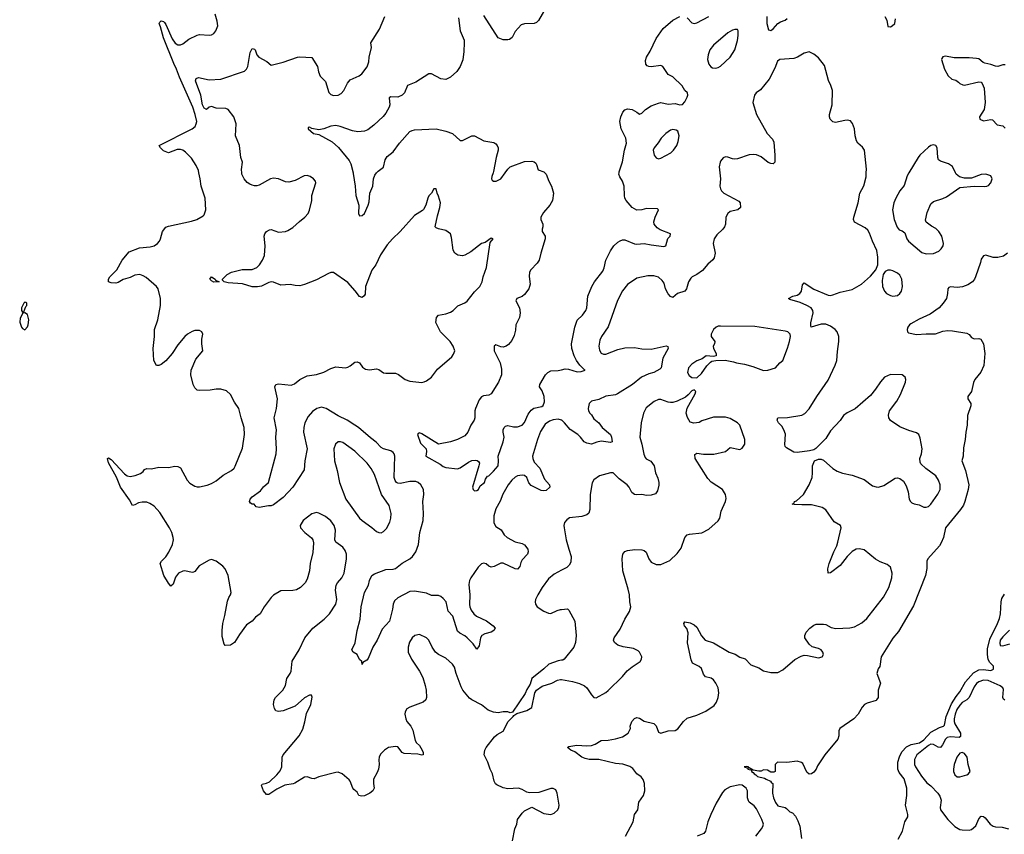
# Model space of a CAD drawing. Header units: inches. Extents: x 1603819 to 1745079, y 385938 to 533966.
# Tile 368 of 561: x 1675466 to 1683703, y 464465 to 471283. Entities that reach past the tile are written whole.
import ezdxf

# ---------------------------------------------------------------- set-up
doc = ezdxf.new("R2010")
doc.units = ezdxf.units.IN
doc.header["$MEASUREMENT"] = 0
for name, color, linetype in [('B6476', 7, 'Continuous'), ('B6477', 7, 'Continuous'), ('B6486', 7, 'Continuous'), ('B6487', 7, 'Continuous')]:
    doc.layers.add(name, color=color, linetype=linetype)

msp = doc.modelspace()

# ---------------------------------------------------------------- linework, layer by layer
at = {"layer": 'B6476', "color": 5}
for points, elevation in [([(1680000, 465921), (1679970, 465916), (1679892, 465890), (1679850.7, 465849.3), (1679751.3, 465770), (1679738, 465722), (1679710, 465678), (1679695.3, 465644.7), (1679590, 465486), (1679570, 465482), (1679549.1, 465489.1), (1679510, 465489.4), (1679470, 465482.9), (1679430, 465487), (1679384.7, 465504.7), (1679330, 465549.2), (1679250, 465589.5), (1679230, 465605.1), (1679174.7, 465670), (1679158, 465698), (1679118.7, 465810), (1679104.7, 465864.7), (1679088, 465890), (1679030, 465939.7), (1678969.8, 465969.8), (1678944.5, 465990), (1678917.6, 466030), (1678889.6, 466089.6), (1678870, 466109.3), (1678810, 466137.2), (1678770.5, 466129.5), (1678750, 466109.3), (1678728.1, 466071.9), (1678716, 466030), (1678715.8, 465990), (1678743.8, 465930), (1678811.4, 465831.4), (1678838.2, 465778.2), (1678859, 465710), (1678866, 465670), (1678868.5, 465610), (1678862.4, 465590), (1678842.8, 465570), (1678730.5, 465529.5), (1678705.5, 465514.5), (1678690.8, 465490), (1678687.3, 465470), (1678696.3, 465430), (1678705.5, 465410), (1678738, 465370), (1678755.6, 465335.6), (1678773.4, 465250), (1678784.9, 465230), (1678810, 465208.4), (1678832.7, 465170), (1678842, 465150), (1678841, 465130), (1678830, 465127.3), (1678795.7, 465135.7), (1678682.4, 465142.4), (1678665.6, 465150), (1678630, 465197.2), (1678610, 465200.9), (1678551.3, 465190), (1678518.8, 465170), (1678484.7, 465135.3), (1678473.4, 465110), (1678470.5, 465089.5), (1678474.6, 465050), (1678466.7, 465010), (1678457.2, 464982.8), (1678426.3, 464926.3), (1678424.6, 464890), (1678432.7, 464850), (1678420.3, 464830), (1678396.5, 464810), (1678350, 464786.3), (1678324.2, 464784.2), (1678302.7, 464790), (1678290, 464817.2), (1678260.1, 464840.1), (1678252.4, 464852.4), (1678231.2, 464910), (1678221.8, 464921.8), (1678163.7, 464970), (1678130, 464984.2), (1678110, 464983), (1677970, 464946.2), (1677930, 464929.8), (1677910, 464930.9), (1677870, 464946.4), (1677850, 464943.5), (1677767.1, 464892.9), (1677753, 464887), (1677683.9, 464876.1), (1677616.3, 464843.7), (1677550, 464798), (1677530, 464798.5), (1677505.6, 464830), (1677490, 464874), (1677495.8, 464884.2), (1677530, 464892.1), (1677555.6, 464904.4), (1677617.7, 464962.3), (1677643.9, 464996.1), (1677658.9, 465030), (1677661.8, 465110), (1677669.8, 465130.2), (1677803.7, 465290), (1677834.5, 465345.5), (1677852.7, 465407.3), (1677864.4, 465475.6), (1677902, 465550), (1677912.9, 465612.9), (1677908, 465628), (1677890, 465628.7), (1677850, 465606), (1677770, 465538.4), (1677670, 465499.5), (1677632.5, 465492.5), (1677610, 465499.3), (1677596.6, 465516.6), (1677589.6, 465550), (1677594, 465590), (1677605.6, 465610), (1677667.4, 465672.6), (1677689.6, 465710), (1677700.7, 465770), (1677728.5, 465810), (1677736.8, 465830), (1677746, 465914), (1677804.7, 466010), (1677851.1, 466110), (1677917.6, 466190), (1678013.4, 466266.6), (1678057, 466310), (1678109.6, 466390), (1678119.8, 466430), (1678108.7, 466508.7), (1678112.3, 466550), (1678124.4, 466570), (1678162, 466610), (1678179.8, 466650), (1678200.9, 466770), (1678199.2, 466810), (1678190, 466839.3), (1678170, 466867), (1678109.6, 466910), (1678103.6, 466930), (1678107.6, 467010), (1678097, 467050), (1678070, 467089.2), (1678025.6, 467125.6), (1677970, 467153.6), (1677950, 467157), (1677910, 467147), (1677836.3, 467090), (1677813.4, 467050), (1677814, 467030), (1677850.7, 466990), (1677906.7, 466946.7), (1677919.1, 466930), (1677924.7, 466904.7), (1677917.6, 466822.4), (1677895.3, 466730), (1677890.3, 466670), (1677870, 466599), (1677854.4, 466570), (1677814, 466530), (1677781, 466510), (1677750, 466504.2), (1677650, 466502.9), (1677590, 466467.3), (1677570, 466447.3), (1677512.2, 466370), (1677478, 466310), (1677438.9, 466281.1), (1677410.5, 466250), (1677363, 466217), (1677304.2, 466135.8), (1677263.8, 466070), (1677230, 466047.8), (1677186, 466046), (1677176, 466056), (1677161.2, 466121.2), (1677159.6, 466170), (1677166.6, 466230), (1677183.6, 466296.4), (1677203.9, 466416.1), (1677214.3, 466445.7), (1677229.6, 466470), (1677234.3, 466490), (1677209.6, 466630), (1677186.3, 466686.3), (1677166, 466710), (1677110, 466751.3), (1677070, 466763.5), (1677050, 466758.5), (1676968.8, 466711.2), (1676930, 466664.2), (1676920.2, 466659.8), (1676910, 466657.2), (1676848.6, 466668.6), (1676830, 466666.6), (1676795.2, 466650), (1676770, 466617.2), (1676750, 466557.4), (1676730, 466540.4), (1676710, 466565.6), (1676672.3, 466630), (1676642, 466730), (1676652.6, 466750), (1676690, 466787.5), (1676715, 466825), (1676745.1, 466890), (1676752.1, 466930), (1676750.4, 466950), (1676737.9, 466990), (1676718.9, 467030), (1676637.8, 467157.8), (1676590, 467209.9), (1676554.5, 467234.5), (1676530, 467243.5), (1676490, 467245.8), (1676460.3, 467239.7), (1676430, 467221.8), (1676410, 467217.4), (1676384.8, 467264.8), (1676310, 467370.8), (1676275.1, 467455.1), (1676210, 467572.7), (1676199.3, 467610), (1676210, 467615.8), (1676230, 467601.3), (1676341.5, 467481.5), (1676365.8, 467465.8), (1676390, 467460.8), (1676431.6, 467468.4), (1676476.1, 467483.9), (1676498.1, 467501.9), (1676510, 467518.4), (1676530, 467527), (1676570, 467522.3), (1676630, 467538.7), (1676710, 467534), (1676764.9, 467544.9), (1676790, 467544), (1676810, 467531), (1676866.9, 467430), (1676890, 467404.9), (1676930, 467378.9), (1676950, 467373.1), (1676970, 467374.3), (1677033.2, 467386.8), (1677070, 467400.4), (1677110, 467424.4), (1677169.5, 467470), (1677238.4, 467510), (1677259.6, 467530), (1677270, 467547.3), (1677330, 467698), (1677348, 467810), (1677344.7, 467870), (1677317.7, 467950), (1677298.3, 468030), (1677263, 468083), (1677230, 468146.6), (1677196.1, 468176.1), (1677150, 468191.8), (1677110, 468191.8), (1677059, 468181), (1676970, 468178), (1676950, 468181.2), (1676930, 468202), (1676918, 468230), (1676897, 468310), (1676899.5, 468350), (1676938.6, 468441.4), (1676997.2, 468510), (1676989.2, 468570), (1676989.3, 468609.3), (1676999, 468650), (1676989.3, 468669.3), (1676970, 468681.2), (1676930, 468680.9), (1676910, 468674), (1676870, 468649.4), (1676848, 468630), (1676790, 468562.7), (1676743, 468490), (1676690, 468427), (1676650, 468396), (1676630, 468389.2), (1676610, 468389), (1676589.6, 468429.6), (1676582.3, 468530), (1676593.3, 468630), (1676592.6, 468690), (1676621.7, 468770), (1676643.5, 468890), (1676644, 468950), (1676624.8, 469030), (1676611.1, 469050), (1676525.4, 469125.4), (1676500.3, 469140.3), (1676470, 469149.8), (1676430, 469144.2), (1676390, 469125.5), (1676332.2, 469107.8), (1676290, 469082.4), (1676270, 469076.2), (1676230, 469079.3), (1676210, 469089.3), (1676209.3, 469110), (1676220.9, 469130), (1676277.6, 469190), (1676322, 469270), (1676381, 469339), (1676467.6, 469372.4), (1676557.6, 469382.4), (1676589.7, 469390.3), (1676618, 469410), (1676634.5, 469430), (1676644.5, 469450), (1676660.9, 469510), (1676690, 469547.3), (1676710, 469555.5), (1676904.1, 469595.9), (1676949.3, 469610.7), (1677000.2, 469639.8), (1677009.4, 469650.6), (1677022.7, 469690), (1677017, 469790), (1676982.9, 469890), (1676976.3, 469950), (1676965.4, 470000)], 280), ([(1680000, 467930.7), (1679970, 467939.3), (1679930, 467933.4), (1679897.9, 467922.1), (1679862.2, 467897.8), (1679824, 467836), (1679798.9, 467770), (1679757, 467630), (1679758.7, 467610), (1679770, 467580.3), (1679817.8, 467530), (1679856, 467436), (1679897.1, 467390), (1679901.6, 467370), (1679870, 467342.4), (1679850, 467338.9), (1679830, 467341.7), (1679744.2, 467384.2), (1679725.7, 467405.7), (1679707.6, 467450), (1679690, 467466.6), (1679670, 467471.9), (1679630, 467464.8), (1679610, 467454), (1679583.2, 467430), (1679551.7, 467390), (1679509.2, 467310.8), (1679486.8, 467253.2), (1679449.4, 467190), (1679431.5, 467130), (1679432.9, 467072.9), (1679450, 467041.7), (1679492.8, 467012.8), (1679518.4, 466970), (1679544.4, 466950), (1679610, 466911.6), (1679670, 466898.5), (1679690, 466888.4), (1679715.8, 466850), (1679720.3, 466830), (1679714.9, 466810), (1679670, 466761.6), (1679659.1, 466740.9), (1679650, 466706), (1679630, 466685.1), (1679610, 466687.3), (1679510, 466734.2), (1679490, 466734.2), (1679434.4, 466705.6), (1679410, 466701.6), (1679389.8, 466709.8), (1679369.7, 466729.7), (1679350, 466734), (1679330, 466728.2), (1679300.4, 466699.6), (1679241.1, 466610), (1679230.2, 466589.8), (1679223.9, 466556.1), (1679231.1, 466470), (1679229.3, 466389.3), (1679231.4, 466370), (1679242, 466342), (1679264.2, 466310), (1679286.4, 466290), (1679370, 466251.6), (1679427.3, 466210), (1679444, 466190), (1679434, 466170), (1679410, 466157), (1679357.1, 466142.9), (1679332.6, 466127.4), (1679320.3, 466110), (1679310, 466042), (1679290, 466013.2), (1679258.4, 466058.4), (1679210, 466108.4), (1679190, 466124.8), (1679147, 466147), (1679130, 466164.5), (1679090.5, 466290), (1679052, 466332), (1679033.8, 466410), (1679010, 466438.7), (1678990, 466455.3), (1678970, 466464.8), (1678910, 466464.2), (1678870, 466481.8), (1678770, 466499.8), (1678730, 466496.4), (1678630, 466444.5), (1678601.9, 466418.1), (1678591.3, 466390), (1678586, 466350), (1678560.7, 466250), (1678498.6, 466181.4), (1678455.3, 466090), (1678420.4, 466030), (1678382.4, 465937.6), (1678370, 465921.2), (1678338, 465902), (1678330, 465886), (1678328, 465910), (1678310, 465928), (1678289.3, 465969.3), (1678255.3, 465990), (1678244, 466010), (1678272, 466068), (1678289.7, 466169.7), (1678315.4, 466264.6), (1678323.5, 466370), (1678351.3, 466490), (1678384.2, 466550), (1678393.3, 466590), (1678412.7, 466630), (1678435.4, 466644.6), (1678530, 466680.9), (1678590, 466684), (1678610, 466690.3), (1678666.2, 466733.8), (1678729.6, 466770), (1678751.1, 466790), (1678779.7, 466830), (1678803, 466890), (1678814, 466990), (1678840.5, 467090), (1678844.4, 467150), (1678838.7, 467250), (1678847.3, 467310), (1678842.9, 467350), (1678822, 467390), (1678799.3, 467410), (1678778.9, 467418.9), (1678730, 467418.8), (1678650, 467400.7), (1678630, 467402.4), (1678618.9, 467410), (1678606.9, 467426.9), (1678600.2, 467450), (1678605.1, 467630), (1678599.1, 467650), (1678590, 467660.5), (1678570, 467673.1), (1678510, 467691.9), (1678490, 467702.7), (1678448.2, 467748.2), (1678402.1, 467782.1), (1678301, 467870), (1678271.1, 467890), (1678206.4, 467930), (1678130, 467967), (1678030, 468029.2), (1677990, 468038.5), (1677951.7, 468028.3), (1677916.8, 468003.2), (1677879.4, 467960.6), (1677852.2, 467910), (1677841.8, 467870), (1677840.2, 467830), (1677870.2, 467689.8), (1677850.4, 467590), (1677845.5, 467514.5), (1677750, 467369.5), (1677670, 467283.7), (1677590, 467221.2), (1677570, 467214), (1677546.4, 467213.6), (1677470, 467199), (1677444.7, 467204.7), (1677428, 467228), (1677412, 467228), (1677397.2, 467237.2), (1677389.3, 467250), (1677394.5, 467270), (1677409.6, 467290), (1677480.4, 467339.6), (1677506.9, 467373.1), (1677547, 467410), (1677611, 467649), (1677615.4, 467690), (1677608, 467790), (1677614.7, 467850), (1677596.2, 467950), (1677613.2, 468030), (1677622.9, 468110), (1677599.3, 468210), (1677609.2, 468230), (1677630, 468234.4), (1677736.3, 468223.7), (1677764.4, 468235.6), (1677809.2, 468270), (1677870, 468302), (1677950, 468314), (1678010, 468334), (1678070, 468364.4), (1678110, 468377.1), (1678190, 468370.3), (1678210, 468374.9), (1678230, 468384.6), (1678270, 468415.2), (1678290, 468418.5), (1678310.2, 468410.2), (1678335.3, 468375.3), (1678358.4, 468358.4), (1678392.7, 468352.7), (1678450, 468359.6), (1678470, 468354.6), (1678510, 468328.4), (1678530, 468323.1), (1678610, 468323.7), (1678633.8, 468313.8), (1678690, 468270.7), (1678730, 468256.3), (1678830, 468247.3), (1678850, 468250.8), (1678870, 468261), (1678910, 468290.8), (1678961.7, 468358.3), (1679080.1, 468459.9), (1679096.6, 468483.4), (1679106, 468510), (1679092.3, 468550), (1679068.1, 468588.1), (1678986.6, 468670), (1678947.8, 468747.8), (1678952.7, 468790), (1678970, 468810.8), (1679030, 468820.5), (1679070, 468834), (1679091.8, 468848.2), (1679132.1, 468887.9), (1679190, 468912.7), (1679210, 468928.2), (1679270, 469004.9), (1679316.2, 469050), (1679335.1, 469090), (1679343.5, 469130), (1679371.5, 469210), (1679403.1, 469416.9), (1679426, 469450), (1679410, 469454), (1679361, 469419), (1679330, 469409.2), (1679239.9, 469340.1), (1679190, 469313.3), (1679170, 469307.3), (1679131.8, 469311.8), (1679107.3, 469327.3), (1679093.4, 469353.4), (1679079.1, 469459.1), (1679069.3, 469490), (1679030, 469517), (1678970, 469532.7), (1678950, 469541.2), (1678941.2, 469550), (1678960.1, 469639.9), (1678982, 469710), (1678986, 469750), (1678970, 469806), (1678958, 469830), (1678950, 469866), (1678930, 469866), (1678912, 469830), (1678890, 469808), (1678881, 469790), (1678864, 469730), (1678845.2, 469694.8), (1678835.5, 469684.5), (1678770, 469645.2), (1678650.3, 469509.7), (1678583.8, 469450), (1678541.7, 469398.3), (1678485.5, 469314.5), (1678444.9, 469230), (1678412.4, 469187.6), (1678360.4, 469050), (1678354.9, 468985.1), (1678348.5, 468971.5), (1678330, 468958), (1678310, 468965.2), (1678273.9, 469013.9), (1678210, 469082.4), (1678090, 469166.6), (1678070, 469166), (1678050, 469158.7), (1677950, 469105.1), (1677850, 469066), (1677810, 469056.4), (1677770, 469056.9), (1677730, 469065.1), (1677650, 469060.5), (1677590, 469086.3), (1677570, 469089.6), (1677550, 469084.2), (1677488.8, 469051.2), (1677454.2, 469045.8), (1677410, 469046.3), (1677330, 469071.6), (1677210, 469080.5), (1677178, 469090), (1677163.1, 469103.1), (1677162, 469110), (1677200.9, 469150), (1677237.2, 469170), (1677328.2, 469191.8), (1677410, 469192.7), (1677449.6, 469210), (1677471.1, 469230), (1677498, 469270), (1677513.6, 469310), (1677520.9, 469390), (1677512, 469470), (1677517, 469490), (1677530, 469510.7), (1677554.8, 469525.2), (1677570, 469525.5), (1677630, 469503.8), (1677689.6, 469510.4), (1677710, 469517.1), (1677750, 469543), (1677805.6, 469594.4), (1677852.7, 469630), (1677878.3, 469661.7), (1677891.5, 469688.5), (1677908.9, 469768.9), (1677909.3, 469810), (1677943.1, 469916.9), (1677941.2, 469930), (1677924, 469950), (1677895.3, 469970), (1677870, 469978), (1677844.7, 469975.3), (1677770, 469938), (1677716.8, 469923.2), (1677690, 469926), (1677632.1, 469952.1), (1677590, 469955.1), (1677564.7, 469950), (1677470, 469898.4), (1677450, 469893.6), (1677430, 469891.8), (1677410, 469897.6), (1677390, 469905.1), (1677370, 469919.5), (1677343.6, 469950), (1677325.6, 469990), (1677324.6, 470000)], 260), ([(1678255.2, 470000), (1678256.2, 469996.2), (1678273.5, 469890), (1678278, 469810), (1678303.6, 469730), (1678301.5, 469661.5), (1678310, 469642), (1678330, 469645.1), (1678350, 469660.7), (1678382.3, 469730), (1678390, 469758), (1678396, 469830), (1678421.3, 469890), (1678424.9, 469950), (1678437.7, 469982.3), (1678451.6, 470000)], 240), ([(1679859.8, 470000), (1679869.8, 469990), (1679892.1, 469932.1), (1679916.3, 469890), (1679932.4, 469830), (1679922.4, 469770), (1679901, 469730), (1679848, 469670), (1679827, 469630), (1679827, 469610), (1679843.6, 469570), (1679843, 469550), (1679835.8, 469530), (1679837.4, 469510), (1679862, 469470), (1679862.7, 469450), (1679824.8, 469330), (1679811.3, 469268.7), (1679796, 469244), (1679742.4, 469190), (1679731.5, 469170), (1679726.9, 469133.1), (1679735.8, 469070), (1679725.1, 469030), (1679690, 468982), (1679670, 468966), (1679625.2, 468950), (1679615.6, 468930), (1679648.4, 468870), (1679653.3, 468830), (1679647.4, 468790), (1679617.3, 468730), (1679614.5, 468685.5), (1679601.5, 468638.5), (1679583.5, 468596.5), (1679555.8, 468564.2), (1679537.2, 468550), (1679510, 468542.3), (1679490, 468544), (1679450, 468560.5), (1679436, 468550), (1679436.3, 468510), (1679486.6, 468410), (1679498.2, 468358.2), (1679496.9, 468310), (1679470.7, 468249.3), (1679410, 468150.4), (1679390, 468141.3), (1679346.3, 468133.7), (1679330, 468124.9), (1679310, 468100.7), (1679279.7, 468030), (1679275.1, 468010), (1679274, 467950), (1679268, 467930), (1679240.5, 467890), (1679215.6, 467830), (1679190, 467800.5), (1679129.5, 467770.5), (1679070, 467750.7), (1678970, 467731), (1678830, 467817.3), (1678810, 467824.7), (1678800.2, 467819.8), (1678795.3, 467810), (1678818.6, 467738.6), (1678865.2, 467690), (1678869.2, 467670), (1678864, 467630), (1678984.1, 467564.1), (1679010, 467543), (1679030, 467534.5), (1679130, 467524.2), (1679150, 467531.5), (1679221.3, 467578.7), (1679250, 467592.4), (1679277, 467597), (1679293.2, 467593.2), (1679304.2, 467584.2), (1679311.6, 467570), (1679308.5, 467550), (1679254, 467370), (1679259, 467350), (1679270, 467339), (1679290, 467341.2), (1679304.7, 467350), (1679319.1, 467380.9), (1679355.5, 467410), (1679361.6, 467438.4), (1679378.8, 467461.2), (1679390, 467466), (1679430, 467504.5), (1679468, 467550), (1679473, 467590), (1679468.4, 467630), (1679512, 467750), (1679519.5, 467790), (1679510.5, 467830), (1679510.5, 467850), (1679519.1, 467870), (1679530, 467880.9), (1679550, 467886.6), (1679595.9, 467875.9), (1679630, 467874), (1679670, 467889.5), (1679690, 467912.3), (1679719.7, 467980.3), (1679744.9, 468015.1), (1679768, 468032), (1679833.7, 468046.3), (1679846.1, 468053.9), (1679855.2, 468084.8), (1679853.6, 468130), (1679836.1, 468176.1), (1679814.4, 468210), (1679816.4, 468230), (1679866, 468310), (1679883.7, 468330), (1679910, 468345.1), (1679970, 468347.1), (1680000, 468353.5)], 240), ([(1679426.4, 470000), (1679416.4, 469970), (1679414.3, 469950), (1679418.7, 469938.7), (1679429.2, 469930), (1679451.2, 469931.2), (1679490.1, 469949.9), (1679527, 470000)], 240), ([(1680000, 466674.7), (1679938.7, 466641.3), (1679890, 466603.7), (1679837.1, 466530), (1679801.6, 466470), (1679780.5, 466430), (1679778, 466410), (1679780.5, 466390), (1679794.8, 466370), (1679850, 466333.4), (1679890, 466315.5), (1679910, 466313.4), (1679961.7, 466338.3), (1679990, 466345.5), (1680000, 466346.4)], 280), ([(1679588.7, 464410), (1679609.7, 464510), (1679624.7, 464550), (1679631.9, 464588.1), (1679670, 464642.8), (1679690, 464660.7), (1679750, 464690.8), (1679850, 464638), (1679909.3, 464630.7), (1679937.5, 464642.5), (1679969.3, 464670.7), (1679976, 464690), (1679978, 464710), (1679963.6, 464810), (1679950, 464838), (1679930, 464849.5), (1679910, 464847.6), (1679810, 464813.6), (1679730, 464812), (1679710, 464817), (1679670, 464839.5), (1679638, 464850), (1679550, 464845.6), (1679510, 464853.6), (1679459.1, 464879.1), (1679447.7, 464887.7), (1679434.3, 464910), (1679422.3, 464970), (1679403.1, 465010), (1679382.6, 465070), (1679353, 465130), (1679356.9, 465170), (1679368.5, 465191.5), (1679439.3, 465280.7), (1679461, 465299), (1679511.9, 465328.1), (1679552, 465408), (1679595.3, 465450), (1679600.2, 465459.8), (1679624.7, 465475.3), (1679710, 465501), (1679750, 465526), (1679775.3, 465650), (1679788.9, 465671.1), (1679836, 465704), (1679918, 465730), (1679965.6, 465754.4), (1679990, 465761), (1680000, 465759.4)], 280)]:
    msp.add_lwpolyline(points, dxfattribs=dict(at, elevation=elevation))
for points, elevation in [([(1677090, 469087), (1677070, 469097.2), (1677057.2, 469110), (1677070, 469130.4), (1677101, 469110), (1677102.8, 469102.8), (1677134, 469090), (1677130, 469089.2)], 260), ([(1675510, 468918), (1675502, 468910), (1675482, 468870), (1675482, 468850), (1675490, 468834), (1675502, 468838), (1675518, 468882), (1675526, 468890), (1675526, 468910), (1675516.4, 468916.4)], 320), ([(1675510, 468828), (1675492.7, 468827.3), (1675470, 468786), (1675466, 468750), (1675481, 468710), (1675490, 468698), (1675510, 468686), (1675530, 468711.3), (1675538, 468730), (1675542.7, 468770), (1675530, 468815.3)], 320), ([(1678150, 467749.6), (1678130, 467749.3), (1678108.7, 467731.3), (1678094, 467690), (1678098.5, 467590), (1678121.2, 467510), (1678141.8, 467410), (1678195.6, 467270), (1678310, 467110.3), (1678330, 467090.2), (1678412.5, 467032.5), (1678450, 467000.3), (1678470, 466990.4), (1678490, 466988.7), (1678510, 466998.4), (1678535.4, 467024.6), (1678562.4, 467077.6), (1678571, 467110), (1678573.5, 467150), (1678558.1, 467218.1), (1678493.8, 467310), (1678434.9, 467474.9), (1678405.8, 467525.8), (1678372.8, 467570), (1678270, 467670.9), (1678170, 467743)], 280)]:
    msp.add_lwpolyline(points, close=True, dxfattribs=dict(at, elevation=elevation))
at = {"layer": 'B6477', "color": 5}
for points, elevation in [([(1679879, 471401), (1679805.1, 471274.9), (1679790, 471258.8), (1679769.5, 471250.5), (1679690, 471247.7), (1679660.7, 471239.3), (1679610, 471184.7), (1679587, 471133), (1679562.5, 471117.5), (1679550, 471113.4), (1679510, 471115.5), (1679470, 471130.5), (1679350, 471317.1)], 240), ([(1676965.4, 470000), (1676960.9, 470020.9), (1676942.8, 470062.8), (1676903.3, 470123.3), (1676853.1, 470173.1), (1676830, 470189.8), (1676810, 470196.2), (1676783.1, 470196.9), (1676710, 470169.6), (1676670, 470186), (1676644.7, 470210), (1676632.7, 470230), (1676910, 470368.9), (1676933.2, 470390), (1676943.4, 470410), (1676946.7, 470430), (1676934.8, 470490), (1676913.5, 470550), (1676802.7, 470802.7), (1676778.7, 470870), (1676754.9, 470914.9), (1676670, 471132), (1676643.9, 471223.9), (1676631.8, 471250), (1676637.6, 471262.4), (1676650, 471272.4), (1676670, 471268.2), (1676678.4, 471258.4), (1676690, 471242), (1676741.3, 471121.3), (1676767.4, 471087.4), (1676790, 471072.4), (1676810, 471071.5), (1676830, 471081.5), (1676879.8, 471120.2), (1676950, 471153.4), (1676970, 471159.1), (1677050, 471152.7), (1677070, 471157.1), (1677090, 471168), (1677107.6, 471190), (1677122.6, 471230), (1677119.1, 471270), (1677101.1, 471330)], 280), ([(1677324.6, 470000), (1677321.6, 470030), (1677329.4, 470090), (1677317, 470130), (1677306, 470230), (1677272, 470310), (1677278, 470410), (1677257, 470470), (1677209.7, 470529.7), (1677190, 470538.9), (1677110, 470541.8), (1677070, 470556), (1677050, 470549.3), (1677030, 470532), (1677010, 470541.3), (1676995.8, 470570), (1676982.8, 470650), (1676937, 470770), (1676941.2, 470790), (1676962.4, 470797.6), (1677050, 470779), (1677150, 470784.4), (1677347.5, 470852.5), (1677363.5, 470870), (1677374, 470890), (1677393.1, 471006.9), (1677410, 471042.8), (1677430, 471037.3), (1677436.3, 471030), (1677450.6, 470990), (1677467.3, 470970), (1677533.2, 470933.2), (1677570, 470902), (1677670, 470927.3), (1677789.6, 470970.4), (1677810, 470973), (1677910, 470966), (1677957.3, 470890), (1677965.1, 470845.1), (1677980.5, 470810), (1678024.4, 470764.4), (1678053.4, 470673.4), (1678070, 470657.1), (1678090, 470647.9), (1678130, 470650.3), (1678156, 470664), (1678179.1, 470690), (1678208.2, 470751.8), (1678230, 470778.8), (1678306.3, 470813.7), (1678328.7, 470830), (1678371.7, 470888.3), (1678386, 470930), (1678389.2, 470970), (1678409.1, 471049.1), (1678404, 471090), (1678475.6, 471204.4), (1678522, 471310)], 260), ([(1679137.4, 471297.4), (1679149.7, 471190), (1679184, 471110), (1679185.7, 471090), (1679182.5, 471017.5), (1679172.7, 470947.3), (1679149.7, 470890.3), (1679123.7, 470850), (1679070, 470800.5), (1679030, 470781.6), (1678990, 470786.4), (1678910, 470830.4), (1678890, 470830.4), (1678780, 470760), (1678710, 470733), (1678685.7, 470670), (1678666, 470650), (1678630, 470635.4), (1678570, 470637.7), (1678556.2, 470630), (1678562.6, 470570), (1678556.9, 470550), (1678530, 470501.6), (1678507.6, 470472.4), (1678430, 470399.3), (1678377.8, 470362.2), (1678350.8, 470349.2), (1678294.6, 470345.4), (1678251.3, 470351.3), (1678146, 470390), (1678110, 470396.5), (1678070, 470391.7), (1678010, 470370.3), (1677970, 470362), (1677910.9, 470370.9), (1677890, 470382), (1677880.4, 470379.6), (1677878, 470370), (1677924, 470330), (1677970, 470320.7), (1678080.4, 470260.4), (1678132.8, 470212.8), (1678223.3, 470103.3), (1678235.8, 470075.8), (1678255.2, 470000)], 240), ([(1678451.6, 470000), (1678464.1, 470015.9), (1678510.4, 470049.6), (1678523.8, 470110), (1678540.9, 470139.1), (1678590, 470177.6), (1678642.7, 470250), (1678730, 470345.6), (1678750, 470356.5), (1678770, 470360.3), (1678950, 470369.8), (1679030, 470350.7), (1679087.3, 470330), (1679150, 470273), (1679170, 470271.3), (1679249.1, 470310.9), (1679270, 470311.2), (1679350, 470269.7), (1679434, 470254), (1679450, 470244), (1679461.2, 470230), (1679469.2, 470210), (1679469.3, 470190), (1679451.1, 470128.9), (1679430, 470011), (1679426.4, 470000)], 240), ([(1679527, 470000), (1679549.5, 470030.5), (1679570.5, 470050), (1679690, 470095.4), (1679750, 470098), (1679770, 470093.6), (1679782.8, 470082.8), (1679790.9, 470070.9), (1679804.9, 470024.9), (1679850, 470009.8), (1679859.8, 470000)], 240)]:
    msp.add_lwpolyline(points, dxfattribs=dict(at, elevation=elevation))
at = {"layer": 'B6486', "color": 5}
for points, elevation in [([(1681323.4, 470000), (1681327.7, 469950), (1681324, 469890), (1681328, 469868), (1681337.3, 469850), (1681357.3, 469830), (1681483.4, 469763.4), (1681493.7, 469750), (1681497.6, 469710), (1681474.8, 469690), (1681410, 469676.3), (1681390, 469660.9), (1681374.4, 469630), (1681370.3, 469570), (1681362.6, 469550), (1681348.8, 469530), (1681298.2, 469481.8), (1681275.8, 469450), (1681267, 469410), (1681283.1, 469330), (1681276, 469290), (1681266, 469274), (1681223.4, 469236.6), (1681177.2, 469182.8), (1681130, 469149.7), (1681090.6, 469130), (1681080.7, 469119.3), (1681061.7, 469090), (1681044.6, 469030), (1681030, 469011.5), (1680970, 468991.1), (1680930, 468958.4), (1680910, 468964.7), (1680890, 468988), (1680870, 469029.5), (1680856.6, 469076.6), (1680841.3, 469101.3), (1680810, 469127.3), (1680770, 469139.8), (1680720.9, 469139.1), (1680630, 469120.4), (1680550, 469065.4), (1680507.9, 469012.1), (1680468.5, 468931.5), (1680387.9, 468712.1), (1680333.6, 468630), (1680320.3, 468599.7), (1680311.1, 468550), (1680316.7, 468516.7), (1680330, 468492.2), (1680350, 468482.7), (1680370, 468482), (1680470, 468522.6), (1680530, 468536.1), (1680610, 468538.6), (1680670, 468529.1), (1680750, 468526), (1680873.4, 468553.4), (1680887.9, 468547.9), (1680890.3, 468530.3), (1680845.8, 468450), (1680831.8, 468370), (1680822.5, 468357.5), (1680770, 468331), (1680730, 468318.5), (1680668.2, 468290), (1680593.7, 468230), (1680467.8, 468152.2), (1680450, 468144.2), (1680369.2, 468130.8), (1680310, 468103), (1680250.5, 468089.5), (1680230.8, 468070), (1680222, 468030), (1680225.5, 468010), (1680236.3, 467990), (1680250, 467976.3), (1680270, 467941.6), (1680310, 467908.2), (1680338, 467870), (1680408.4, 467810), (1680417.6, 467790), (1680422.8, 467750), (1680410, 467742.9), (1680330, 467754), (1680293.2, 467746.8), (1680250, 467729.7), (1680210, 467737.7), (1680189.8, 467749.8), (1680157.3, 467790), (1680134.8, 467810), (1680071.6, 467851.6), (1680024.6, 467910), (1680002.3, 467930), (1680000, 467930.7)], 260), ([(1680000, 468353.5), (1680030, 468359.8), (1680057.2, 468357.2), (1680130, 468336.5), (1680162.6, 468337.4), (1680198, 468350), (1680190, 468352.7), (1680151.3, 468391.3), (1680124.2, 468430), (1680103.6, 468470), (1680084.7, 468530), (1680081.7, 468570), (1680110.3, 468710), (1680131.2, 468768.8), (1680174.6, 468810), (1680202, 468850), (1680210.2, 468870), (1680220.2, 468970), (1680251.4, 469050), (1680274, 469090), (1680343.2, 469176.8), (1680354.9, 469205.1), (1680370, 469269.4), (1680410, 469349.5), (1680437.6, 469390), (1680470, 469420.5), (1680490, 469433), (1680510, 469439.7), (1680530, 469439.7), (1680610, 469407.1), (1680630, 469404.4), (1680690, 469409.7), (1680750, 469397.7), (1680854.4, 469385.6), (1680870.6, 469390), (1680888.7, 469451.3), (1680906.8, 469470), (1680911, 469490), (1680823, 469523), (1680799.9, 469539.9), (1680774.9, 469570), (1680771.8, 469590), (1680781.5, 469630), (1680810.5, 469690), (1680801, 469701), (1680710, 469703.6), (1680670, 469690.3), (1680630, 469689.2), (1680590.4, 469710), (1680540.3, 469770), (1680528.9, 469790), (1680524.9, 469810), (1680522.4, 469890), (1680508.5, 469930), (1680486.3, 469966.3), (1680479, 469990), (1680479.9, 470000)], 240), ([(1680533.5, 464450), (1680597.7, 464570), (1680610.9, 464630), (1680638, 464670), (1680646.9, 464733.1), (1680685.4, 464790), (1680696.9, 464830), (1680693.3, 464890), (1680682.4, 464922.4), (1680666.2, 464946.2), (1680629.8, 464969.8), (1680594.8, 465014.8), (1680571.7, 465031.7), (1680512.6, 465052.6), (1680450, 465058.7), (1680310, 465090.9), (1680231.6, 465091.6), (1680198, 465098), (1680170, 465109.2), (1680110, 465156), (1680078, 465170), (1680049, 465190), (1680061.2, 465198.8), (1680127.9, 465212.1), (1680210, 465204.9), (1680250, 465207.2), (1680281.4, 465218.6), (1680330, 465248.9), (1680390, 465252.9), (1680450, 465263.6), (1680510, 465282), (1680557, 465310), (1680576.2, 465350), (1680572, 465370), (1680587.6, 465410), (1680610, 465434.9), (1680630, 465443), (1680650, 465437.1), (1680691.4, 465411.4), (1680771.4, 465391.4), (1680792.1, 465372.1), (1680810, 465320.5), (1680830, 465312.2), (1680890, 465331.7), (1680950, 465334.9), (1680973.3, 465346.7), (1681019.5, 465410), (1681050, 465437.1), (1681130, 465461.1), (1681204.9, 465495.1), (1681276.3, 465543.7), (1681296.3, 465570), (1681309.7, 465610), (1681315.1, 465650), (1681308.3, 465690), (1681289.7, 465730), (1681270, 465758.7), (1681250.7, 465770.7), (1681203.3, 465783.3), (1681185.4, 465805.4), (1681170, 465851.8), (1681150, 465869.6), (1681096, 465896), (1681084.8, 465924.8), (1681052.7, 466067.3), (1681059.3, 466150), (1681046.3, 466186.3), (1681029, 466210), (1681022, 466230), (1681030, 466242), (1681075.9, 466235.9), (1681110, 466218.8), (1681130, 466198.8), (1681170, 466126.8), (1681201, 466090), (1681270, 466068.2), (1681400.7, 465990), (1681451.3, 465971.3), (1681490, 465948.8), (1681534, 465934), (1681583.1, 465883.1), (1681650, 465859.3), (1681690, 465833), (1681750, 465819.1), (1681810, 465818.8), (1681850, 465841), (1681950, 465926.8), (1682003.2, 465956.8), (1682030, 465962.8), (1682058, 465962), (1682150, 465941.6), (1682179, 465950), (1682189.3, 465970), (1682186, 465990), (1682170, 466009.2), (1682150, 466019.5), (1682095.1, 466035.1), (1682070, 466055.3), (1682034, 466110), (1682035.3, 466130), (1682044.7, 466155.3), (1682075.3, 466190), (1682110, 466216), (1682130, 466224), (1682190, 466224.9), (1682210, 466220.5), (1682255.4, 466195.4), (1682293.1, 466186.9), (1682410, 466192), (1682450, 466202.6), (1682510, 466234.6), (1682553, 466270), (1682693.6, 466450), (1682736.2, 466530), (1682762.9, 466610), (1682765.6, 466650), (1682750, 466700.9), (1682722.8, 466722.8), (1682665.2, 466745.2), (1682627, 466767), (1682530, 466844.7), (1682490, 466855.1), (1682464, 466850), (1682429.3, 466830.7), (1682388.4, 466790), (1682330, 466715.1), (1682250, 466653.2), (1682229.4, 466649.4), (1682226, 466686), (1682237, 466730), (1682277, 466830), (1682301.5, 466878.5), (1682310.9, 466909.1), (1682338.4, 467030), (1682332.7, 467050), (1682280.4, 467080.4), (1682210, 467179.5), (1682178.8, 467198.8), (1682090, 467223), (1682010, 467221.3), (1681944, 467224), (1681929.2, 467229.2), (1681944, 467236), (1681949.2, 467250), (1681963.6, 467256.4), (1682022, 467310), (1682071.3, 467388.7), (1682094.5, 467450), (1682099.5, 467490), (1682099.3, 467550), (1682115.3, 467590), (1682150, 467604), (1682170, 467604), (1682190, 467596.3), (1682267.6, 467527.6), (1682304.8, 467504.8), (1682348.7, 467488.7), (1682429.5, 467470.5), (1682530, 467435.3), (1682602, 467382), (1682630, 467372.2), (1682650, 467370.4), (1682696.2, 467383.8), (1682790, 467444.9), (1682810, 467447.7), (1682830, 467443), (1682859.5, 467419.5), (1682881.4, 467381.4), (1682899.5, 467330), (1682908.7, 467270), (1682919.1, 467250), (1682930, 467239.1), (1682950, 467230.6), (1682990, 467221.6), (1683030, 467203.8), (1683050, 467201.6), (1683070, 467208), (1683090, 467227.7), (1683147.7, 467312.3), (1683166.6, 467350), (1683167, 467390), (1683151.6, 467430), (1683130, 467465.2), (1683045.8, 467525.8), (1683005.6, 467565.6), (1682998.9, 467578.9), (1682996.2, 467610), (1683011.2, 467650), (1683016.9, 467690), (1683000.7, 467780.7), (1682989.2, 467810), (1682970, 467826), (1682903.3, 467843.3), (1682830, 467876), (1682750, 467929.3), (1682737.2, 467950), (1682733.6, 467973.6), (1682743.7, 468010), (1682803.6, 468090), (1682834.9, 468145.1), (1682876, 468250), (1682879, 468270), (1682875.3, 468290), (1682850, 468309), (1682750, 468311.8), (1682702, 468290), (1682666.8, 468253.2), (1682627, 468190), (1682583.8, 468136.2), (1682454.9, 468025.1), (1682388.3, 467991.7), (1682358.4, 467970), (1682330, 467927), (1682250, 467842), (1682210, 467778), (1682126.4, 467693.6), (1682110, 467682.7), (1682073.2, 467673.2), (1681970, 467659.3), (1681942.7, 467662.7), (1681880.2, 467700.2), (1681869.5, 467709.5), (1681867, 467727), (1681872.5, 467812.5), (1681859.3, 467850), (1681842, 467882), (1681815.3, 467910), (1681804, 467930), (1681810, 467951.3), (1681890, 467953.4), (1682010, 467973), (1682033.7, 467986.3), (1682070, 468025.5), (1682135.1, 468130), (1682230, 468266.7), (1682288.3, 468390), (1682301.3, 468430), (1682306.9, 468506.9), (1682319.4, 468590), (1682319.8, 468630), (1682305.3, 468670), (1682288.6, 468690), (1682250, 468718.4), (1682210, 468733.6), (1682170, 468735.3), (1682088.3, 468708.3), (1682084.1, 468724.1), (1682085.5, 468745.5), (1682104.6, 468830), (1682101.4, 468850), (1682086.9, 468870), (1682051.6, 468891.6), (1681996.5, 468916.5), (1681910, 468941.2), (1681899, 468950), (1681935.3, 468970), (1681970, 468977), (1681993.6, 468990), (1682006, 469010), (1682015.5, 469064.5), (1682030, 469081), (1682110, 469027.2), (1682230, 468976.9), (1682250, 468975.5), (1682270, 468980.2), (1682330, 469001.6), (1682430, 469025.7), (1682509.4, 469070), (1682583.9, 469136.1), (1682629.2, 469190), (1682645.2, 469230), (1682644.1, 469295.9), (1682637, 469350), (1682599.5, 469430), (1682576.6, 469496.6), (1682561.6, 469521.6), (1682540.1, 469540.1), (1682449.5, 469589.5), (1682442.7, 469610), (1682443.7, 469630), (1682482, 469750), (1682495.1, 469830), (1682527.9, 469892.1), (1682547.2, 469967.2), (1682548.4, 470000)], 260), ([(1682903.7, 470000), (1682890, 469977), (1682864.5, 469895.5), (1682830.2, 469849.8), (1682794.9, 469790), (1682778, 469750), (1682768.4, 469690), (1682780.5, 469610), (1682805.8, 469545.8), (1682824.5, 469524.5), (1682850, 469516), (1682870, 469498), (1682887.3, 469450), (1682902.8, 469430), (1683014.6, 469334.6), (1683050, 469322.7), (1683110, 469325.8), (1683154.6, 469345.4), (1683176.3, 469363.7), (1683190.6, 469389.4), (1683193.6, 469410), (1683180.4, 469470), (1683155.4, 469510), (1683130, 469534), (1683094.2, 469554.2), (1683050, 469589.2), (1683044.1, 469604.1), (1683057, 469670), (1683090, 469740.7), (1683110, 469760.5), (1683190, 469786), (1683219.1, 469800.9), (1683330, 469878), (1683450, 469888.9), (1683534.2, 469885.8), (1683558, 469890), (1683570, 469896), (1683590, 469918), (1683602.7, 469950), (1683590, 469975.1), (1683550, 469991.2), (1683510, 469987), (1683430, 469955.6), (1683370, 469957.4), (1683328.7, 469968.7), (1683300.7, 469990), (1683296, 470000)], 260), ([(1683730.9, 469329.1), (1683695.2, 469304.8), (1683650, 469292.7), (1683610, 469293), (1683550, 469312.4), (1683530, 469307.3), (1683510, 469278), (1683504.5, 469250), (1683463.6, 469130), (1683454, 469110), (1683437, 469090), (1683397, 469063), (1683352.5, 469047.5), (1683310, 469042), (1683252.1, 469047.9), (1683238.9, 469041.1), (1683229.6, 469030), (1683227.6, 468990), (1683218.4, 468950), (1683193, 468910), (1683157.4, 468870), (1683083, 468817), (1682990, 468776), (1682921.6, 468738.4), (1682909.6, 468730), (1682895.1, 468710), (1682889.3, 468690), (1682893.2, 468670), (1682902.7, 468662.7), (1682970, 468647.3), (1683050, 468654.2), (1683127.4, 468652.6), (1683190, 468674.8), (1683230, 468680.4), (1683270, 468678.3), (1683390, 468658.7), (1683410, 468647.3), (1683430, 468623), (1683450, 468611.2), (1683490, 468613.3), (1683507.8, 468607.8), (1683529.7, 468569.7), (1683539.1, 468490), (1683531, 468389), (1683506.6, 468333.4), (1683456.3, 468270), (1683445.4, 468245.4), (1683429.7, 468170.3), (1683397.2, 468130), (1683397.2, 468110), (1683422.7, 468070), (1683423.7, 468050), (1683394.5, 467970), (1683392, 467890), (1683380.9, 467830), (1683377, 467770), (1683361.5, 467698.5), (1683358.9, 467630), (1683348.2, 467590), (1683379.2, 467510), (1683406.2, 467390), (1683401, 467350), (1683374.3, 467250), (1683361.4, 467218.6), (1683336.9, 467183.1), (1683211.6, 467030), (1683195.4, 466950), (1683176.2, 466903.8), (1683160.8, 466879.2), (1683064.4, 466770), (1683054.3, 466750), (1683056, 466690), (1683042.9, 466630), (1682942.4, 466377.6), (1682817.3, 466162.7), (1682770, 466106.8), (1682673.2, 465950), (1682661.2, 465870), (1682649.2, 465850), (1682637.2, 465810), (1682668.7, 465730), (1682649, 465670), (1682648.7, 465610), (1682635.3, 465590), (1682630, 465584.7), (1682556.6, 465563.4), (1682534, 465550), (1682513.2, 465530), (1682479.5, 465470), (1682445.1, 465430), (1682326, 465350), (1682318, 465330), (1682319.3, 465290), (1682310, 465261), (1682202.7, 465130), (1682141.5, 465038.5), (1682128.7, 465010), (1682110, 464986), (1682090, 464971.3), (1682070, 464967.3), (1682050, 464986), (1682018.3, 465058.3), (1682006.6, 465066.6), (1681970, 465078), (1681884.5, 465064.5), (1681806, 465070), (1681786, 465050), (1681786, 464990), (1681775.3, 464984.7), (1681750, 464984), (1681722.8, 465002.8), (1681690, 465004), (1681670, 464994), (1681650, 464993.4), (1681602, 465002), (1681570, 465022), (1681562, 465022), (1681562, 465030), (1681550, 465033.4), (1681526, 465030), (1681558, 465018), (1681558, 465010), (1681576, 465004), (1681588, 465008), (1681589.2, 464990), (1681602.9, 464982.9), (1681609.6, 464970), (1681623.9, 464963.9), (1681639, 464950), (1681695.9, 464935.9), (1681710, 464925.2), (1681748, 464910), (1681755.3, 464895.3), (1681766, 464890), (1681764, 464810), (1681772.7, 464770), (1681789.6, 464730), (1681810, 464703.7), (1681869.6, 464689.6), (1681882, 464682), (1681910, 464654), (1681930, 464645.2), (1681956.3, 464616.3), (1681977, 464577), (1681992.3, 464532.3), (1682007.9, 464430)], 240), ([(1680000, 465759.4), (1680090, 465744.9), (1680150, 465728), (1680190, 465708), (1680210.3, 465690.3), (1680250, 465631), (1680270, 465611), (1680290, 465606.8), (1680369.5, 465650.5), (1680390, 465667.3), (1680510, 465784.9), (1680548.2, 465831.8), (1680590, 465866.5), (1680656, 465910), (1680667, 465930), (1680669.5, 465950), (1680652.3, 465990), (1680640.5, 466000.5), (1680600.7, 466020.7), (1680514.2, 466034.2), (1680470, 466047.3), (1680442.7, 466070), (1680435.1, 466090), (1680439.3, 466110), (1680490, 466181), (1680530, 466266), (1680566.6, 466330), (1680578, 466370), (1680569.4, 466409.4), (1680566.3, 466470), (1680557.4, 466517.4), (1680512, 466670), (1680506.6, 466770), (1680513.2, 466810), (1680529.5, 466830.5), (1680550, 466840.7), (1680612.1, 466847.9), (1680670, 466845.5), (1680690, 466839.1), (1680706.2, 466826.2), (1680728.2, 466770), (1680750, 466743), (1680790, 466723.1), (1680830, 466721.7), (1680904.2, 466755.8), (1680966.3, 466813.7), (1680999.6, 466860.4), (1681029.5, 466950), (1681050, 466970.7), (1681070, 466977.3), (1681172.9, 466987.1), (1681230, 467018), (1681310, 467087.3), (1681324.5, 467110), (1681334.5, 467170), (1681370, 467251.3), (1681375.3, 467275.3), (1681371.6, 467310), (1681347, 467350), (1681252, 467412), (1681222.8, 467442.8), (1681117.2, 467610), (1681115.3, 467644.7), (1681130, 467656), (1681185.5, 467645.5), (1681274.2, 467645.8), (1681370, 467668.2), (1681410, 467701.6), (1681490, 467684.9), (1681510, 467695.5), (1681531.3, 467730), (1681533, 467770), (1681490, 467889.2), (1681470, 467907.8), (1681410, 467945.1), (1681370, 467957), (1681270, 467955.8), (1681173.7, 467926.3), (1681150, 467912.7), (1681106, 467906), (1681074, 467914), (1681052.1, 467952.1), (1681042, 467990), (1681050, 468031), (1681118, 468150), (1681124, 468170), (1681110, 468184), (1681090, 468177.2), (1681058, 468142), (1681035.3, 468124.7), (1680966.8, 468090), (1680930, 468079.1), (1680910, 468078.3), (1680890, 468081.1), (1680830, 468103.5), (1680810, 468103.5), (1680773.1, 468086.9), (1680705.8, 468034.2), (1680686, 467990), (1680664.6, 467910), (1680653.7, 467790), (1680672, 467730), (1680687.3, 467647.3), (1680698, 467618), (1680708, 467608), (1680746.9, 467586.9), (1680774.9, 467550), (1680786.4, 467490), (1680805.5, 467445.5), (1680814.4, 467410), (1680813.8, 467386.2), (1680800.9, 467339.1), (1680784.4, 467315.6), (1680750, 467302), (1680710, 467300.7), (1680670, 467309.5), (1680630, 467306), (1680610, 467309.6), (1680586.7, 467326.7), (1680564, 467370), (1680548, 467390), (1680480.8, 467440.8), (1680430, 467489.7), (1680410, 467490.8), (1680316.1, 467463.9), (1680268.3, 467431.7), (1680254, 467406), (1680237.7, 467310), (1680237, 467183), (1680227.7, 467152.3), (1680210, 467138.7), (1680170, 467124.2), (1680067, 467113), (1680042.8, 467097.2), (1680024.9, 467075.1), (1680018.8, 467050), (1680020.7, 467030), (1680038.7, 466930), (1680058.9, 466850), (1680080.2, 466790), (1680077.6, 466742.4), (1680062.6, 466717.4), (1680042.2, 466697.8), (1680000, 466674.7)], 280), ([(1682816.1, 464423.9), (1682850.6, 464490), (1682870.9, 464569.1), (1682896, 464610), (1682896, 464630), (1682877.3, 464710), (1682888, 464790), (1682888.2, 464850), (1682864.2, 464930), (1682822.4, 464982.4), (1682812.7, 465010), (1682813.4, 465070), (1682826.2, 465113.8), (1682846, 465154), (1682884.1, 465195.9), (1682923.6, 465216.4), (1682994, 465230), (1683030, 465254.2), (1683090, 465318.6), (1683161, 465359), (1683194, 465370), (1683202.2, 465377.8), (1683216.6, 465450), (1683262.8, 465557.2), (1683300.7, 465619.3), (1683330, 465655.9), (1683378, 465742), (1683444.8, 465815.2), (1683490, 465840.3), (1683530, 465843.5), (1683590, 465836.3), (1683612.7, 465847.3), (1683611.7, 465871.7), (1683582.3, 465902.3), (1683568.4, 465928.4), (1683561.7, 465970), (1683563.8, 466016.2), (1683582, 466098), (1683647.6, 466230), (1683662, 466270), (1683671, 466310), (1683675.8, 466410), (1683682, 466438), (1683704.4, 466475.6)], 240), ([(1680000, 466346.4), (1680050, 466350.8), (1680061.4, 466341.4), (1680110.6, 466250), (1680122, 466130), (1680116.3, 466070), (1680100.7, 466030), (1680021, 465930), (1680010, 465922.7), (1680000, 465921)], 280), ([(1683745.6, 466174.4), (1683690, 466118), (1683670, 466089.3), (1683664.8, 466064.8), (1683670, 466044.4), (1683690, 466042.7), (1683750, 466058.9)], 260), ([(1683707.4, 465587.4), (1683695.4, 465595.4), (1683692, 465610), (1683695.6, 465675.6), (1683690.3, 465690.3), (1683670, 465707.6), (1683568.1, 465751.9), (1683530, 465755.3), (1683490, 465741.7), (1683470, 465726.8), (1683450, 465700.4), (1683409.5, 465610), (1683389.7, 465590.3), (1683350, 465567.4), (1683330, 465546.4), (1683307.4, 465510), (1683291.8, 465470), (1683283.8, 465430), (1683284.9, 465410), (1683290.1, 465390), (1683336.1, 465310), (1683336.7, 465283.3), (1683324.5, 465275.5), (1683250, 465279.6), (1683226.3, 465273.7), (1683210, 465260.7), (1683187.3, 465212.7), (1683170, 465192.4), (1683150, 465195.3), (1683110, 465217.5), (1683090, 465218), (1683070, 465207.4), (1682971, 465130), (1682952.2, 465090), (1682951.6, 465050), (1682959, 465030), (1683011.1, 464951.1), (1683056.3, 464896.3), (1683090, 464869.2), (1683148.3, 464808.3), (1683164.2, 464784.2), (1683174.5, 464750), (1683166.7, 464690), (1683170.4, 464670), (1683230, 464588), (1683290.5, 464530), (1683330, 464504.9), (1683350, 464501.3), (1683410, 464499.5), (1683430, 464504.9), (1683464.5, 464535.5), (1683490, 464593), (1683510, 464617.1), (1683530, 464613), (1683542.9, 464602.9), (1683583.8, 464550), (1683610, 464531.8), (1683630, 464526.3), (1683684.2, 464524.2), (1683738, 464510)], 260), ([(1681625.1, 464450), (1681670.9, 464510), (1681683.1, 464530), (1681688.2, 464550), (1681674.2, 464590), (1681630, 464679.1), (1681610, 464703.1), (1681570, 464734), (1681564.3, 464744.3), (1681554.5, 464770), (1681553.6, 464830), (1681544.4, 464850), (1681510, 464877.3), (1681490, 464878.7), (1681410, 464863.2), (1681364.2, 464835.8), (1681346.2, 464813.8), (1681293.2, 464726.8), (1681246.8, 464630), (1681223, 464570), (1681203.8, 464490), (1681188.7, 464471.3), (1681132.7, 464450)], 260)]:
    msp.add_lwpolyline(points, dxfattribs=dict(at, elevation=elevation))
for points, elevation in [([(1682750, 469187), (1682730, 469186), (1682705.8, 469174.2), (1682690.5, 469149.5), (1682681.1, 469098.9), (1682683, 469050), (1682702, 469010), (1682718.8, 468990), (1682750, 468973.4), (1682770, 468968.2), (1682810, 468975.5), (1682830, 468990.6), (1682843.6, 469010), (1682851.3, 469050), (1682844.7, 469110), (1682830, 469143.7), (1682810, 469161.6), (1682770, 469181.6)], 260), ([(1681330, 468718.7), (1681310, 468717.2), (1681293, 468710), (1681269.4, 468690.6), (1681250.2, 468650), (1681251.7, 468630), (1681280.5, 468590), (1681279.3, 468570), (1681268.7, 468550), (1681270.4, 468530), (1681292, 468490), (1681294, 468470), (1681270, 468464), (1681210, 468469), (1681176.4, 468443.6), (1681130, 468427), (1681090, 468399.7), (1681062, 468370), (1681054, 468330), (1681065.7, 468305.7), (1681090, 468286.8), (1681130, 468284.7), (1681170, 468321), (1681215.6, 468384.4), (1681244.1, 468415.9), (1681255.5, 468424.5), (1681289, 468431), (1681367.3, 468432.7), (1681438.8, 468418.8), (1681462, 468410), (1681530, 468400.5), (1681599.9, 468379.9), (1681690, 468346), (1681726, 468350), (1681788, 468370), (1681824, 468410), (1681850, 468431), (1681890, 468534), (1681905.6, 468590), (1681914.2, 468630), (1681910.8, 468650), (1681891.5, 468670), (1681870, 468677.2), (1681614.9, 468714.9)], 280), ([(1683350, 465150.8), (1683330, 465142.6), (1683306.4, 465110), (1683285.2, 465050), (1683278.5, 465010), (1683278, 464990), (1683290, 464961.3), (1683310, 464945.8), (1683330, 464945.5), (1683390, 464962), (1683403.7, 464970), (1683417.6, 464990), (1683401.3, 465050), (1683392.4, 465110), (1683370, 465141.1)], 280)]:
    msp.add_lwpolyline(points, close=True, dxfattribs=dict(at, elevation=elevation))
at = {"layer": 'B6487', "color": 5}
for points, elevation in [([(1680479.9, 470000), (1680480.8, 470010), (1680510, 470094), (1680527.1, 470190), (1680543.6, 470250), (1680537.6, 470290), (1680496.9, 470370), (1680486.3, 470430), (1680494.9, 470470), (1680512.1, 470507.9), (1680530, 470529.3), (1680550, 470537.6), (1680588.7, 470530), (1680629.2, 470510), (1680650, 470492.7), (1680670, 470499.3), (1680701.6, 470530), (1680750, 470563), (1680810, 470585.4), (1680830, 470588.3), (1680890, 470575.3), (1680950, 470582.4), (1680990, 470570.9), (1681010, 470574), (1681030, 470596.4), (1681050, 470635.1), (1681054.5, 470650), (1681051.7, 470670), (1681030.2, 470690.2), (1681008.5, 470730), (1680930, 470803.1), (1680890, 470823.8), (1680847.3, 470890), (1680830, 470899.5), (1680750, 470888.7), (1680730.4, 470890.4), (1680716.1, 470896.1), (1680703.8, 470910), (1680702.3, 470942.3), (1680708.9, 470970), (1680740.6, 471019.4), (1680790, 471125.1), (1680850, 471208.2), (1680930, 471277.4), (1680990, 471309.6)], 240), ([(1681050, 471298.4), (1681090, 471255.6), (1681110, 471251.3), (1681130, 471255.8), (1681230, 471309.7)], 240), ([(1681716.2, 471310), (1681716.4, 471250), (1681730, 471197.2), (1681750, 471192), (1681770, 471205.1), (1681810, 471251.5), (1681830, 471266), (1681870, 471279.6), (1681887.7, 471292.3)], 240), ([(1682702.9, 471310), (1682719.7, 471279.7), (1682730, 471225.2), (1682750, 471223.7), (1682764.7, 471230), (1682787.3, 471250), (1682793.4, 471290)], 240), ([(1682548.4, 470000), (1682549.6, 470030.4), (1682533, 470190), (1682516.6, 470216.6), (1682477.2, 470250), (1682466, 470270), (1682456, 470310), (1682449.3, 470370), (1682432.9, 470412.9), (1682416, 470436), (1682390, 470441.2), (1682370, 470439.3), (1682290, 470422.9), (1682268.1, 470428.1), (1682245.1, 470450), (1682239.5, 470470), (1682240.7, 470490), (1682264.2, 470570), (1682265.7, 470690), (1682253.1, 470733.1), (1682232.7, 470772.7), (1682199.6, 470899.6), (1682150, 470964), (1682110, 470994), (1682070, 471013.2), (1682030, 471002.7), (1681971.8, 470968.2), (1681943.1, 470956.9), (1681824.4, 470950), (1681805.4, 470934.6), (1681782.7, 470877.3), (1681734.8, 470785.2), (1681663.6, 470696.4), (1681626.8, 470670), (1681614.8, 470650), (1681600.7, 470590), (1681630.5, 470490), (1681720.4, 470330), (1681763.2, 470283.2), (1681776.3, 470256.3), (1681784.4, 470150), (1681783.8, 470090), (1681770, 470077.6), (1681750, 470078.9), (1681728.1, 470088.1), (1681670, 470135.1), (1681630, 470151), (1681604.4, 470155.6), (1681567.5, 470152.5), (1681470, 470118.4), (1681450, 470116.2), (1681430, 470117), (1681390, 470132.3), (1681370, 470134.5), (1681350, 470125.2), (1681330, 470099), (1681324.9, 470090), (1681319.1, 470050), (1681323.4, 470000)], 260), ([(1683710, 470904.9), (1683690, 470905.5), (1683650, 470892.2), (1683630, 470893.1), (1683590, 470909), (1683539.5, 470919.5), (1683525.5, 470925.5), (1683490, 470954), (1683470, 470959.3), (1683410, 470964.4), (1683284, 470964), (1683210, 470978), (1683189.1, 470970.9), (1683181.2, 470958.8), (1683179, 470950), (1683202, 470870), (1683232.9, 470812.9), (1683265.2, 470785.2), (1683296.5, 470776.5), (1683320.4, 470760.4), (1683330, 470748), (1683356.4, 470736.4), (1683370, 470735.3), (1683490, 470763.7), (1683510, 470759.3), (1683519.3, 470750), (1683536, 470710), (1683544.5, 470590), (1683534.3, 470530), (1683495.6, 470470), (1683498, 470450), (1683530, 470436.9), (1683590, 470447.6), (1683603.9, 470443.9), (1683642.4, 470402.4), (1683690, 470393.6), (1683710, 470374.5)], 240), ([(1683296, 470000), (1683270, 470055.1), (1683236.1, 470076.1), (1683170, 470098), (1683153.2, 470110), (1683146, 470130), (1683140.9, 470210), (1683129.5, 470229.5), (1683110, 470236.2), (1683090, 470229.6), (1683070, 470214.7), (1682996.9, 470150), (1682981.3, 470130), (1682903.7, 470000)], 260)]:
    msp.add_lwpolyline(points, dxfattribs=dict(at, elevation=elevation))
at = {"layer": 'B6487', "color": 5, "elevation": 260}
for points in [[(1681450, 471201.6), (1681430, 471195.4), (1681390, 471172.4), (1681271, 471069), (1681240.3, 471030), (1681225.7, 470990), (1681220.3, 470950), (1681230.4, 470910), (1681247.2, 470887.2), (1681260.8, 470880.8), (1681290, 470876.5), (1681310, 470882), (1681330, 470894.9), (1681409.8, 470970.2), (1681448.2, 471030), (1681471.8, 471108.2), (1681478, 471150), (1681478, 471190), (1681470, 471199.3)], [(1680930, 470364), (1680910, 470357.7), (1680870.4, 470330), (1680831.8, 470290), (1680808.6, 470251.4), (1680774, 470210), (1680765.7, 470190), (1680773.4, 470150), (1680790, 470127.3), (1680810, 470119.1), (1680830, 470124.9), (1680912.9, 470167.1), (1680935.1, 470190), (1680962.9, 470230), (1680975.6, 470264.4), (1680982.4, 470310), (1680971.6, 470350), (1680959.1, 470359.1)]]:
    msp.add_lwpolyline(points, close=True, dxfattribs=at)

doc.saveas('drawing.dxf')
